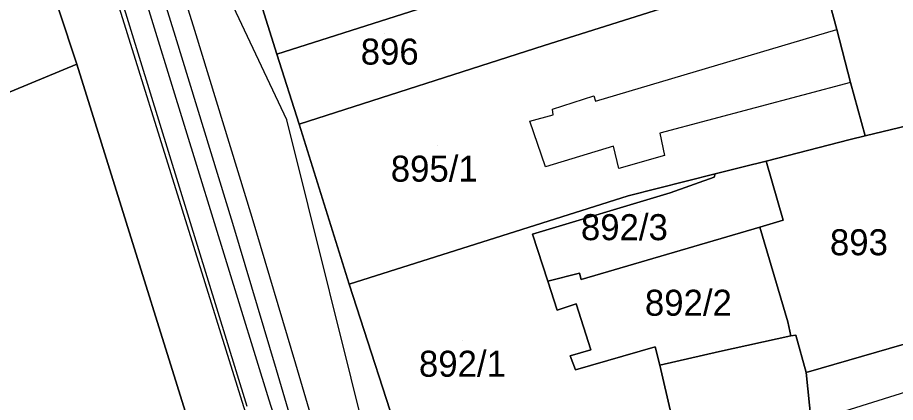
# Model space of a CAD drawing. Extents: x -263423 to -261326, y -1240067 to -1237864.
# Drawn here: x -262738.8 to -262671.2, y -1239310.1 to -1239280.5 of the extents above; entities that cross this region are included whole.
import ezdxf

# ---------------------------------------------------------------- set-up
doc = ezdxf.new("R2010")
doc.units = 0
for name, color, linetype in [('body_kn', 7, 'Continuous'), ('kladpar_druhypozemkov', 7, 'Continuous'), ('kladpar_hranice', 7, 'Continuous'), ('kladpar_parcelnecisla', 7, 'Continuous'), ('kladpar_plochy', 7, 'Continuous'), ('tarchy_linie', 7, 'Continuous'), ('zappar_hrandruhpozemk', 7, 'Continuous')]:
    doc.layers.add(name, color=color, linetype=linetype)

msp = doc.modelspace()

# ---------------------------------------------------------------- linework, layer by layer
at = {"layer": 'body_kn'}
for p, q in [((-262725.19, -1239281.48), (-262725.19, -1239281.48)), ((-262675.73, -1239281.41), (-262675.73, -1239281.41)), ((-262726.67, -1239281.94), (-262726.67, -1239281.94)), ((-262698.28, -1239282.64), (-262698.28, -1239282.64)), ((-262698.28, -1239282.64), (-262698.28, -1239282.64)), ((-262718.86, -1239283.33), (-262718.86, -1239283.33)), ((-262734.23, -1239284.08), (-262734.23, -1239284.08)), ((-262734.23, -1239284.08), (-262734.23, -1239284.08)), ((-262674.68, -1239285.5), (-262674.68, -1239285.5)), ((-262674.68, -1239285.5), (-262674.68, -1239285.5)), ((-262694.44, -1239286.53), (-262694.44, -1239286.53)), ((-262694.32, -1239286.92), (-262694.32, -1239286.92)), ((-262697.63, -1239287.54), (-262697.63, -1239287.54)), ((-262697.58, -1239287.99), (-262697.58, -1239287.99)), ((-262718.08, -1239288.37), (-262718.08, -1239288.37)), ((-262717.14, -1239288.71), (-262717.14, -1239288.71)), ((-262699.36, -1239288.46), (-262699.36, -1239288.46)), ((-262689.36, -1239289.38), (-262689.36, -1239289.38)), ((-262673.56, -1239289.59), (-262673.56, -1239289.59)), ((-262674.71, -1239289.89), (-262674.71, -1239289.89)), ((-262692.93, -1239290.38), (-262692.93, -1239290.38)), ((-262689.01, -1239291.1), (-262689.01, -1239291.1)), ((-262681.19, -1239291.54), (-262681.19, -1239291.54)), ((-262681.19, -1239291.54), (-262681.19, -1239291.54)), ((-262698.17, -1239291.98), (-262698.17, -1239291.98)), ((-262692.53, -1239292.1), (-262692.53, -1239292.1)), ((-262682.94, -1239291.99), (-262682.94, -1239291.99)), ((-262685.18, -1239292.77), (-262685.18, -1239292.77)), ((-262685.11, -1239292.52), (-262685.11, -1239292.52)), ((-262691.81, -1239294.22), (-262691.81, -1239294.22)), ((-262691.81, -1239294.22), (-262691.81, -1239294.22)), ((-262688.57, -1239293.97), (-262688.57, -1239293.97)), ((-262722.25, -1239296.31), (-262722.25, -1239296.31)), ((-262720.77, -1239295.86), (-262720.77, -1239295.86)), ((-262679.86, -1239296.09), (-262679.86, -1239296.09)), ((-262681.68, -1239296.62), (-262681.68, -1239296.62)), ((-262699.17, -1239297.17), (-262699.17, -1239297.17)), ((-262695.55, -1239300.15), (-262695.55, -1239300.15)), ((-262713.28, -1239300.99), (-262713.28, -1239300.99)), ((-262697.99, -1239300.78), (-262697.99, -1239300.78)), ((-262697.99, -1239300.78), (-262697.99, -1239300.78)), ((-262695.42, -1239300.65), (-262695.42, -1239300.65)), ((-262695.8, -1239302.52), (-262695.8, -1239302.52)), ((-262697.27, -1239302.99), (-262697.27, -1239302.99)), ((-262679.52, -1239303.89), (-262679.52, -1239303.89)), ((-262679.29, -1239304.97), (-262679.29, -1239304.97)), ((-262679.29, -1239304.97), (-262679.29, -1239304.97)), ((-262678.91, -1239304.92), (-262678.91, -1239304.92)), ((-262689.72, -1239305.83), (-262689.72, -1239305.83)), ((-262696.27, -1239306.51), (-262696.27, -1239306.51)), ((-262694.67, -1239306.04), (-262694.67, -1239306.04)), ((-262684.78, -1239306.19), (-262684.78, -1239306.19)), ((-262717.4, -1239307.13), (-262717.4, -1239307.13)), ((-262689.37, -1239307.23), (-262689.37, -1239307.23)), ((-262718.89, -1239307.57), (-262718.89, -1239307.57)), ((-262695.85, -1239307.6), (-262695.85, -1239307.6)), ((-262695.85, -1239307.6), (-262695.85, -1239307.6)), ((-262678.09, -1239307.8), (-262678.09, -1239307.8)), ((-262719.46, -1239309.9), (-262719.46, -1239309.9))]:
    msp.add_line(p, q, dxfattribs=at)
at = {"layer": 'kladpar_druhypozemkov'}
for p, q in [((-262710.56, -1239281.72), (-262710.56, -1239281.72)), ((-262706.46, -1239290.32), (-262706.46, -1239290.32)), ((-262690.86, -1239295.41), (-262690.86, -1239295.41)), ((-262673.92, -1239297.1), (-262673.92, -1239297.1)), ((-262686.28, -1239301.5), (-262686.28, -1239301.5)), ((-262704.56, -1239305.32), (-262704.56, -1239305.32))]:
    msp.add_line(p, q, dxfattribs=at)
at = {"layer": 'kladpar_hranice'}
for points in [[(-262722.73, -1239320.93), (-262734.23, -1239284.08), (-262737.03, -1239275.63), (-262739.69, -1239266.87), (-262740.76, -1239263.48), (-262742.85, -1239257.39), (-262745.54, -1239249.96), (-262746.44, -1239247.47), (-262748.88, -1239240.11), (-262751.64, -1239230.32), (-262752.93, -1239225.34), (-262753.82, -1239222.65), (-262758.12, -1239210.42)], [(-262737.92, -1239212.45), (-262735.24, -1239223.05), (-262734.59, -1239225.48), (-262733.25, -1239230.79), (-262732.67, -1239233.09), (-262730.9, -1239239.42), (-262730.25, -1239241.72), (-262730.14, -1239242.29), (-262728.38, -1239248.62), (-262727.73, -1239250.99), (-262727.44, -1239252.14), (-262726.22, -1239257.18), (-262725.57, -1239259.55), (-262724.63, -1239263), (-262722.18, -1239272.71), (-262721.35, -1239275.27), (-262720.64, -1239277.58), (-262718.86, -1239283.33), (-262717.14, -1239288.71), (-262713.28, -1239300.99), (-262709, -1239314.24)], [(-262704.68, -1239267.56), (-262699.57, -1239266.09), (-262695.42, -1239264.97), (-262690.72, -1239263.41), (-262683.02, -1239260.86), (-262682.87, -1239261.29), (-262681.41, -1239265.53), (-262679.8, -1239270.46), (-262680.32, -1239270.64), (-262688.82, -1239273.57), (-262699.5, -1239277.15), (-262718.86, -1239283.33), (-262720.64, -1239277.58), (-262721.35, -1239275.27), (-262722.18, -1239272.71), (-262704.68, -1239267.56)], [(-262747.1, -1239269.25), (-262747.09, -1239268.68), (-262740.7, -1239266.65), (-262739.69, -1239266.87), (-262737.03, -1239275.63), (-262734.23, -1239284.08), (-262751.14, -1239291.08), (-262758.63, -1239294.22), (-262767.66, -1239298.03), (-262772.99, -1239283.36), (-262772.9, -1239282.54), (-262757.88, -1239274.67), (-262747.1, -1239269.25)], [(-262699.5, -1239277.15), (-262688.82, -1239273.57), (-262680.32, -1239270.64), (-262678.48, -1239276.4), (-262698.28, -1239282.64), (-262717.14, -1239288.71), (-262718.86, -1239283.33), (-262699.5, -1239277.15)], [(-262667.1, -1239272.77), (-262666.69, -1239274.24), (-262658.71, -1239272.06), (-262656.11, -1239280.76), (-262663.51, -1239282.57), (-262668.04, -1239283.68), (-262667.92, -1239284), (-262666.93, -1239288.02), (-262673.56, -1239289.59), (-262674.68, -1239285.5), (-262675.73, -1239281.41), (-262677.2, -1239275.98), (-262667.1, -1239272.77)], [(-262698.28, -1239282.64), (-262678.48, -1239276.4), (-262677.2, -1239275.98), (-262675.73, -1239281.41), (-262674.68, -1239285.5), (-262673.56, -1239289.59), (-262674.71, -1239289.89), (-262681.19, -1239291.54), (-262682.94, -1239291.99), (-262685.11, -1239292.52), (-262691.81, -1239294.22), (-262713.28, -1239300.99), (-262717.14, -1239288.71), (-262698.28, -1239282.64)], [(-262734.23, -1239284.08), (-262722.73, -1239320.93), (-262739.78, -1239326.02), (-262739.31, -1239327.37), (-262745.89, -1239329.7), (-262775.78, -1239341.19), (-262776.26, -1239339.85), (-262779.74, -1239330.68), (-262781.79, -1239326.06), (-262784.27, -1239320.42), (-262774.46, -1239315.99), (-262777.19, -1239309.96), (-262775.33, -1239309.11), (-262778.03, -1239302.32), (-262777.01, -1239301.89), (-262767.66, -1239298.03), (-262758.63, -1239294.22), (-262751.14, -1239291.08), (-262734.23, -1239284.08)], [(-262681.19, -1239291.54), (-262674.71, -1239289.89), (-262673.56, -1239289.59), (-262666.93, -1239288.02), (-262664.53, -1239297.41), (-262663.14, -1239303.23), (-262670.55, -1239305.61), (-262678.09, -1239307.8), (-262678.91, -1239304.92), (-262679.29, -1239304.97), (-262679.52, -1239303.89), (-262681.68, -1239296.62), (-262679.86, -1239296.09), (-262681.19, -1239291.54)], [(-262697.99, -1239300.78), (-262699.17, -1239297.17), (-262688.57, -1239293.97), (-262685.18, -1239292.77), (-262685.11, -1239292.52), (-262682.94, -1239291.99), (-262681.19, -1239291.54), (-262679.86, -1239296.09), (-262681.68, -1239296.62), (-262695.42, -1239300.65), (-262695.55, -1239300.15), (-262697.99, -1239300.78)], [(-262691.81, -1239294.22), (-262685.11, -1239292.52), (-262685.18, -1239292.77), (-262688.57, -1239293.97), (-262699.17, -1239297.17), (-262697.99, -1239300.78), (-262697.27, -1239302.99), (-262695.8, -1239302.52), (-262694.67, -1239306.04), (-262696.27, -1239306.51), (-262695.85, -1239307.6), (-262689.72, -1239305.83), (-262689.37, -1239307.23), (-262688.5, -1239311), (-262697.19, -1239313.86), (-262708.31, -1239317.5), (-262709, -1239314.24), (-262713.28, -1239300.99), (-262691.81, -1239294.22)], [(-262695.85, -1239307.6), (-262696.27, -1239306.51), (-262694.67, -1239306.04), (-262695.8, -1239302.52), (-262697.27, -1239302.99), (-262697.99, -1239300.78), (-262695.55, -1239300.15), (-262695.42, -1239300.65), (-262681.68, -1239296.62), (-262679.52, -1239303.89), (-262679.29, -1239304.97), (-262684.78, -1239306.19), (-262689.37, -1239307.23), (-262689.72, -1239305.83), (-262695.85, -1239307.6)], [(-262665.5, -1239330.12), (-262671.39, -1239332.41), (-262676.02, -1239317.88), (-262677.33, -1239313.91), (-262677.72, -1239311.55), (-262678.09, -1239307.8), (-262670.55, -1239305.61), (-262663.14, -1239303.23), (-262660.2, -1239302.4), (-262659.13, -1239305.6), (-262657.65, -1239310.72), (-262663.02, -1239312.13), (-262662.29, -1239313.86), (-262669.96, -1239316.17), (-262665.5, -1239330.12)], [(-262679.29, -1239304.97), (-262678.91, -1239304.92), (-262678.09, -1239307.8), (-262677.72, -1239311.55), (-262677.33, -1239313.91), (-262676.02, -1239317.88), (-262671.39, -1239332.41), (-262681.76, -1239336.25), (-262685.47, -1239323.2), (-262686.71, -1239319.3), (-262688.5, -1239311), (-262689.37, -1239307.23), (-262684.78, -1239306.19), (-262679.29, -1239304.97)]]:
    msp.add_lwpolyline(points, dxfattribs=at)
at = {"layer": 'kladpar_plochy'}
for points in [[(-262722.73, -1239320.93), (-262734.23, -1239284.08), (-262737.03, -1239275.63), (-262739.69, -1239266.87), (-262740.76, -1239263.48), (-262742.85, -1239257.39), (-262745.54, -1239249.96), (-262746.44, -1239247.47), (-262748.88, -1239240.11), (-262751.64, -1239230.32), (-262752.93, -1239225.34), (-262753.82, -1239222.65), (-262758.12, -1239210.42)], [(-262737.92, -1239212.45), (-262735.24, -1239223.05), (-262734.59, -1239225.48), (-262733.25, -1239230.79), (-262732.67, -1239233.09), (-262730.9, -1239239.42), (-262730.25, -1239241.72), (-262730.14, -1239242.29), (-262728.38, -1239248.62), (-262727.73, -1239250.99), (-262727.44, -1239252.14), (-262726.22, -1239257.18), (-262725.57, -1239259.55), (-262724.63, -1239263), (-262722.18, -1239272.71), (-262721.35, -1239275.27), (-262720.64, -1239277.58), (-262718.86, -1239283.33), (-262717.14, -1239288.71), (-262713.28, -1239300.99), (-262709, -1239314.24)]]:
    msp.add_lwpolyline(points, dxfattribs=at)
for points in [[(-262704.68, -1239267.56), (-262699.57, -1239266.09), (-262695.42, -1239264.97), (-262690.72, -1239263.41), (-262683.02, -1239260.86), (-262682.87, -1239261.29), (-262681.41, -1239265.53), (-262679.8, -1239270.46), (-262680.32, -1239270.64), (-262688.82, -1239273.57), (-262699.5, -1239277.15), (-262718.86, -1239283.33), (-262720.64, -1239277.58), (-262721.35, -1239275.27), (-262722.18, -1239272.71)], [(-262747.1, -1239269.25), (-262747.09, -1239268.68), (-262740.7, -1239266.65), (-262739.69, -1239266.87), (-262737.03, -1239275.63), (-262734.23, -1239284.08), (-262751.14, -1239291.08), (-262758.63, -1239294.22), (-262767.66, -1239298.03), (-262772.99, -1239283.36), (-262772.9, -1239282.54), (-262757.88, -1239274.67)], [(-262699.5, -1239277.15), (-262688.82, -1239273.57), (-262680.32, -1239270.64), (-262678.48, -1239276.4), (-262698.28, -1239282.64), (-262717.14, -1239288.71), (-262718.86, -1239283.33)], [(-262667.1, -1239272.77), (-262666.69, -1239274.24), (-262658.71, -1239272.06), (-262656.11, -1239280.76), (-262663.51, -1239282.57), (-262668.04, -1239283.68), (-262667.92, -1239284), (-262666.93, -1239288.02), (-262673.56, -1239289.59), (-262674.68, -1239285.5), (-262675.73, -1239281.41), (-262677.2, -1239275.98)], [(-262698.28, -1239282.64), (-262678.48, -1239276.4), (-262677.2, -1239275.98), (-262675.73, -1239281.41), (-262674.68, -1239285.5), (-262673.56, -1239289.59), (-262674.71, -1239289.89), (-262681.19, -1239291.54), (-262682.94, -1239291.99), (-262685.11, -1239292.52), (-262691.81, -1239294.22), (-262713.28, -1239300.99), (-262717.14, -1239288.71)], [(-262734.23, -1239284.08), (-262722.73, -1239320.93), (-262739.78, -1239326.02), (-262739.31, -1239327.37), (-262745.89, -1239329.7), (-262775.78, -1239341.19), (-262776.26, -1239339.85), (-262779.74, -1239330.68), (-262781.79, -1239326.06), (-262784.27, -1239320.42), (-262774.46, -1239315.99), (-262777.19, -1239309.96), (-262775.33, -1239309.11), (-262778.03, -1239302.32), (-262777.01, -1239301.89), (-262767.66, -1239298.03), (-262758.63, -1239294.22), (-262751.14, -1239291.08)], [(-262681.19, -1239291.54), (-262674.71, -1239289.89), (-262673.56, -1239289.59), (-262666.93, -1239288.02), (-262664.53, -1239297.41), (-262663.14, -1239303.23), (-262670.55, -1239305.61), (-262678.09, -1239307.8), (-262678.91, -1239304.92), (-262679.29, -1239304.97), (-262679.52, -1239303.89), (-262681.68, -1239296.62), (-262679.86, -1239296.09)], [(-262697.99, -1239300.78), (-262699.17, -1239297.17), (-262688.57, -1239293.97), (-262685.18, -1239292.77), (-262685.11, -1239292.52), (-262682.94, -1239291.99), (-262681.19, -1239291.54), (-262679.86, -1239296.09), (-262681.68, -1239296.62), (-262695.42, -1239300.65), (-262695.55, -1239300.15)], [(-262691.81, -1239294.22), (-262685.11, -1239292.52), (-262685.18, -1239292.77), (-262688.57, -1239293.97), (-262699.17, -1239297.17), (-262697.99, -1239300.78), (-262697.27, -1239302.99), (-262695.8, -1239302.52), (-262694.67, -1239306.04), (-262696.27, -1239306.51), (-262695.85, -1239307.6), (-262689.72, -1239305.83), (-262689.37, -1239307.23), (-262688.5, -1239311), (-262697.19, -1239313.86), (-262708.31, -1239317.5), (-262709, -1239314.24), (-262713.28, -1239300.99)], [(-262695.85, -1239307.6), (-262696.27, -1239306.51), (-262694.67, -1239306.04), (-262695.8, -1239302.52), (-262697.27, -1239302.99), (-262697.99, -1239300.78), (-262695.55, -1239300.15), (-262695.42, -1239300.65), (-262681.68, -1239296.62), (-262679.52, -1239303.89), (-262679.29, -1239304.97), (-262684.78, -1239306.19), (-262689.37, -1239307.23), (-262689.72, -1239305.83)], [(-262665.5, -1239330.12), (-262671.39, -1239332.41), (-262676.02, -1239317.88), (-262677.33, -1239313.91), (-262677.72, -1239311.55), (-262678.09, -1239307.8), (-262670.55, -1239305.61), (-262663.14, -1239303.23), (-262660.2, -1239302.4), (-262659.13, -1239305.6), (-262657.65, -1239310.72), (-262663.02, -1239312.13), (-262662.29, -1239313.86), (-262669.96, -1239316.17)], [(-262679.29, -1239304.97), (-262678.91, -1239304.92), (-262678.09, -1239307.8), (-262677.72, -1239311.55), (-262677.33, -1239313.91), (-262676.02, -1239317.88), (-262671.39, -1239332.41), (-262681.76, -1239336.25), (-262685.47, -1239323.2), (-262686.71, -1239319.3), (-262688.5, -1239311), (-262689.37, -1239307.23), (-262684.78, -1239306.19)]]:
    msp.add_lwpolyline(points, close=True, dxfattribs=at)
at = {"layer": 'tarchy_linie'}
for points in [[(-262816.21, -1239022.95), (-262801.33, -1239053.61), (-262785.49, -1239096.59), (-262778.97, -1239116.64), (-262769.58, -1239148.24), (-262765.58, -1239161.32), (-262756.14, -1239192.63), (-262745.47, -1239227.02), (-262734.36, -1239262.66), (-262729.23, -1239278.2), (-262719.46, -1239309.9), (-262705.75, -1239353.04), (-262693.14, -1239374.02), (-262677.03, -1239427.73), (-262664.56, -1239482.72), (-262653.16, -1239519.18)], [(-262721.13, -1239310.42), (-262730.9, -1239278.73), (-262736.03, -1239263.19), (-262747.14, -1239227.54), (-262757.81, -1239193.14), (-262767.26, -1239161.83), (-262771.21, -1239148.73), (-262780.59, -1239117.15), (-262787.1, -1239097.15), (-262802.9, -1239054.28)], [(-262791.51, -1239071.61), (-262780.14, -1239104.77), (-262774.26, -1239123.31), (-262769.38, -1239138.61), (-262766.53, -1239148.01), (-262763.7, -1239158.99), (-262761.74, -1239165.58), (-262757.5, -1239179.41), (-262753.63, -1239192.61), (-262747.68, -1239211.41), (-262744.63, -1239222.46), (-262735.92, -1239246.92), (-262730.83, -1239263.34), (-262725.19, -1239281.48), (-262720.77, -1239295.86), (-262717.4, -1239307.13), (-262713.9, -1239319.06)], [(-262792.97, -1239072.14), (-262781.61, -1239105.26), (-262775.74, -1239123.78), (-262770.86, -1239139.07), (-262768.02, -1239148.43), (-262765.19, -1239159.4), (-262763.22, -1239166.03), (-262758.99, -1239179.86), (-262755.11, -1239193.06), (-262749.17, -1239211.85), (-262746.11, -1239222.93), (-262737.39, -1239247.41), (-262732.31, -1239263.8), (-262726.67, -1239281.94), (-262722.25, -1239296.31), (-262718.89, -1239307.57), (-262715.38, -1239319.51)]]:
    msp.add_lwpolyline(points, dxfattribs=at)
at = {"layer": 'zappar_hrandruhpozemk'}
for p, q in [((-262718.51, -1239319.69), (-262734.28, -1239269.08)), ((-262698.17, -1239291.98), (-262699.36, -1239288.46))]:
    msp.add_line(p, q, dxfattribs=at)
for points in [[(-262711.49, -1239314.82), (-262718.08, -1239288.37), (-262723.48, -1239276.88)], [(-262699.36, -1239288.46), (-262697.58, -1239287.99), (-262697.63, -1239287.54), (-262694.44, -1239286.53), (-262694.32, -1239286.92), (-262675.73, -1239281.41)], [(-262674.68, -1239285.5), (-262689.36, -1239289.38), (-262689.01, -1239291.1), (-262692.53, -1239292.1), (-262692.93, -1239290.38), (-262698.17, -1239291.98)], [(-262677.72, -1239311.55), (-262661.75, -1239306.56), (-262661.17, -1239308.86)]]:
    msp.add_lwpolyline(points, dxfattribs=at)

# ---------------------------------------------------------------- texts
at = {"layer": 'kladpar_parcelnecisla'}
for s, p in [('896', (-262712.39, -1239284.12)), ('895/1', (-262710.076, -1239293.12)), ('892/3', (-262695.44, -1239297.62)), ('893', (-262676.273, -1239298.78)), ('892/2', (-262690.514, -1239303.43)), ('892/1', (-262707.908, -1239308.12))]:
    msp.add_text(s, height=2, dxfattribs=at).set_placement(p)

doc.saveas('drawing.dxf')
